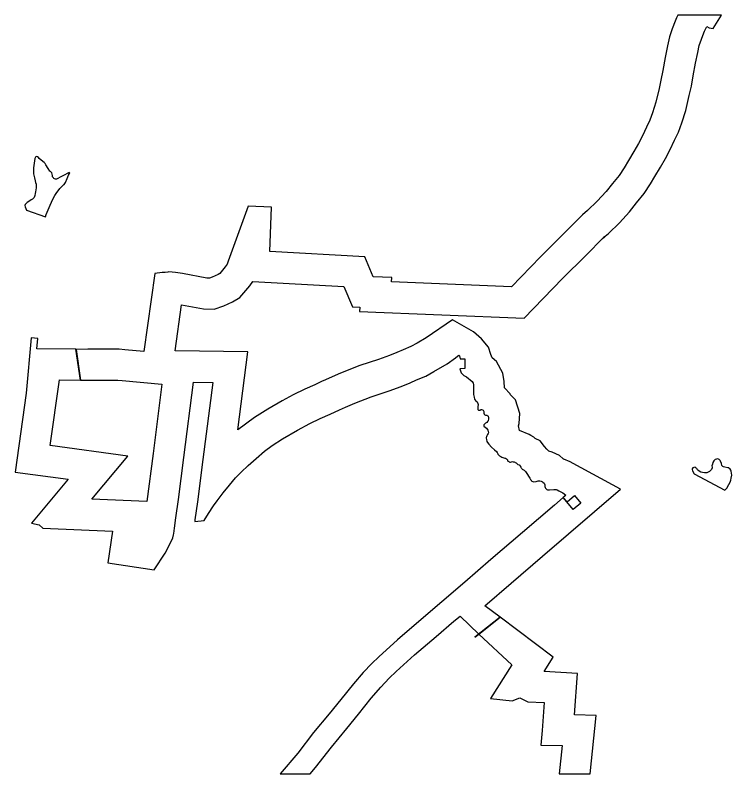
# Model space of a CAD drawing. Extents: x 1577619 to 1828281, y 483481 to 598136.
# Drawn here: x 1699422 to 1716791, y 579745 to 598136 of the extents above; entities that cross this region are included whole.
import ezdxf

# ---------------------------------------------------------------- set-up
doc = ezdxf.new("R2010")
doc.units = 0
doc.layers.add('DESIGN - SCRATCH - User 1', color=7, linetype='Continuous')

msp = doc.modelspace()

# ---------------------------------------------------------------- linework, layer by layer
at = {"layer": 'DESIGN - SCRATCH - User 1'}
for p, q in [((1716538, 598136), (1715479, 598136)), ((1713701, 592764), (1713679, 592743)), ((1702803, 591874), (1702543, 589983)), ((1703302, 589996), (1703455, 591112)), ((1705059, 589971), (1703302, 589996)), ((1704821, 588084), (1705059, 589971)), ((1700493, 589294), (1701005, 589289)), ((1703742, 589240), (1704210, 589233)), ((1705847, 579745), (1706571, 579745)), ((1712607, 579745), (1713361, 579745))]:
    msp.add_line(p, q, dxfattribs=at)
for points in [[(1715479, 598136), (1715453, 598073), (1715415, 597991), (1715345, 597801), (1715281, 597610), (1715230, 597394), (1715173, 597112), (1715116, 596795), (1715074, 596560), (1715029, 596358), (1714948, 596024), (1714871, 595765), (1714805, 595593), (1714726, 595422), (1714626, 595214), (1714529, 595025), (1714419, 594835), (1714284, 594614), (1714179, 594439), (1714060, 594253), (1713900, 594055), (1713745, 593863), (1713530, 593630), (1713293, 593400), (1713168, 593292)], [(1716188, 597865), (1716241, 597829), (1716339, 597813), (1716538, 598136)], [(1713679, 592743), (1713799, 592846), (1714067, 593106), (1714313, 593372), (1714484, 593584), (1714670, 593814), (1714817, 594045), (1714926, 594227), (1715064, 594452), (1715187, 594665), (1715298, 594879), (1715405, 595103), (1715496, 595301), (1715581, 595523), (1715673, 595829), (1715759, 596187), (1715810, 596411), (1715855, 596663), (1715910, 596972), (1715963, 597233), (1716003, 597404), (1716053, 597552), (1716110, 597706), (1716130, 597750), (1716188, 597865)], [(1700153, 593244), (1700177, 593302), (1700266, 593527), (1700331, 593677), (1700384, 593767), (1700429, 593834), (1700464, 593880), (1700502, 593932), (1700557, 593994), (1700597, 594021), (1700613, 594035), (1700640, 594076), (1700685, 594177), (1700716, 594259), (1700741, 594298), (1700746, 594310), (1700742, 594316), (1700731, 594325), (1700712, 594317), (1700594, 594252), (1700509, 594209), (1700455, 594173), (1700425, 594157), (1700401, 594160), (1700379, 594166), (1700359, 594176), (1700347, 594192), (1700327, 594217), (1700328, 594253), (1700320, 594279), (1700310, 594313), (1700302, 594325), (1700277, 594345), (1700265, 594356), (1700223, 594416), (1700164, 594511), (1700147, 594543), (1700121, 594568), (1700055, 594622), (1700006, 594663), (1699984, 594689), (1699964, 594700), (1699946, 594712), (1699922, 594704), (1699916, 594692), (1699900, 594664), (1699886, 594546), (1699869, 594434), (1699868, 594290), (1699891, 594189), (1699904, 594121), (1699918, 594080), (1699929, 594038), (1699933, 593992), (1699928, 593948), (1699913, 593850), (1699905, 593816), (1699898, 593766), (1699888, 593740), (1699884, 593718), (1699867, 593696), (1699845, 593676), (1699809, 593660), (1699751, 593623), (1699710, 593591), (1699676, 593554), (1699664, 593546), (1699659, 593522), (1699667, 593491), (1699700, 593407), (1700153, 593244)], [(1711451, 591553), (1708545, 591674), (1708549, 591780), (1708099, 591797), (1707895, 592279), (1705594, 592405), (1705631, 593483), (1705066, 593510), (1704840, 592887), (1704581, 592176), (1704560, 592098), (1704515, 592035), (1704378, 591873), (1704338, 591849), (1704197, 591784), (1704131, 591762), (1704064, 591763), (1703477, 591870), (1703308, 591901), (1703224, 591910), (1703143, 591913), (1703121, 591910), (1703055, 591902), (1702986, 591897), (1702803, 591874)], [(1713168, 593292), (1712722, 592842), (1712157, 592278), (1711451, 591553)], [(1711755, 590790), (1712691, 591751), (1713253, 592313), (1713679, 592743)], [(1713679, 592743), (1713656, 592723), (1713701, 592764)], [(1703455, 591112), (1703987, 591015), (1704245, 591009), (1704475, 591086), (1704691, 591186), (1704870, 591295), (1705106, 591572), (1705182, 591677), (1707386, 591556), (1707594, 591064), (1707772, 591058), (1707768, 590955), (1711755, 590790)], [(1710023, 590747), (1709385, 590312), (1709165, 590185), (1709011, 590101), (1708829, 590027), (1708672, 589955), (1708495, 589885), (1708224, 589793), (1707778, 589640), (1707309, 589455), (1706890, 589275)], [(1711280, 589104), (1711276, 589255), (1711240, 589460), (1711091, 589738), (1710981, 589829), (1710967, 589866), (1710947, 589913), (1710895, 590084), (1710726, 590286), (1710532, 590460), (1710023, 590747)], [(1699950, 590049), (1699975, 590302), (1699812, 590316), (1699691, 588975)], [(1701005, 589289), (1700896, 590040), (1699950, 590049)], [(1702543, 589983), (1702078, 590027), (1701944, 590038), (1701180, 590037), (1700897, 590033)], [(1700897, 590033), (1701005, 589289), (1701912, 589288), (1702011, 589280), (1702980, 589188)], [(1707281, 588571), (1707425, 588632), (1707656, 588731), (1708049, 588884), (1708484, 589032), (1708779, 589134), (1708999, 589224), (1709149, 589295), (1709373, 589384), (1709569, 589496), (1709888, 589683), (1710097, 589833)], [(1710097, 589833), (1710098, 589834), (1710175, 589891), (1710189, 589879), (1710208, 589804), (1710317, 589807), (1710322, 589568), (1710201, 589566), (1710232, 589462), (1710299, 589404), (1710362, 589372), (1710405, 589332), (1710451, 589293), (1710501, 589253), (1710522, 589212), (1710528, 589180), (1710531, 589072), (1710533, 588943), (1710545, 588877), (1710558, 588827), (1710580, 588798), (1710618, 588760), (1710639, 588722), (1710643, 588702), (1710637, 588641)], [(1702614, 586344), (1701279, 586400), (1702152, 587449), (1700269, 587703), (1700493, 589294)], [(1706890, 589275), (1706861, 589262), (1706681, 589174), (1706440, 589068), (1706162, 588931), (1705895, 588788), (1705548, 588589), (1705224, 588384), (1704821, 588084)], [(1702980, 589188), (1702769, 587513), (1702614, 586344)], [(1702794, 584690), (1703055, 585094), (1703195, 585360), (1703241, 585462), (1703263, 585538), (1703269, 585569), (1703284, 585704), (1703317, 585954), (1703377, 586394), (1703512, 587417), (1703742, 589240)], [(1704210, 589233), (1703974, 587364), (1703839, 586341), (1703779, 585901), (1703774, 585862)], [(1711644, 588068), (1711624, 588179), (1711639, 588239), (1711650, 588483), (1711547, 588812), (1711425, 588936), (1711419, 588953), (1711280, 589104)], [(1699691, 588975), (1699422, 587060), (1700708, 586887), (1699820, 585819), (1700002, 585779), (1700001, 585779), (1700092, 585699), (1701784, 585629), (1701670, 584857), (1702794, 584690)], [(1703774, 585862), (1703999, 585883), (1704108, 586058), (1704231, 586238), (1704318, 586362), (1704461, 586556), (1704618, 586744), (1704765, 586918), (1704898, 587055), (1705069, 587220), (1705260, 587389), (1705463, 587564), (1705649, 587702), (1705903, 587864), (1706262, 588078), (1706567, 588236), (1706816, 588358), (1707053, 588463), (1707281, 588571)], [(1710637, 588641), (1710635, 588580), (1710641, 588568), (1710655, 588560), (1710671, 588559), (1710681, 588559), (1710696, 588564), (1710703, 588571), (1710712, 588576), (1710723, 588577), (1710745, 588569), (1710761, 588561), (1710776, 588544), (1710783, 588528), (1710781, 588510), (1710780, 588490), (1710788, 588460), (1710803, 588446), (1710824, 588442), (1710852, 588442), (1710876, 588426), (1710886, 588416), (1710895, 588386), (1710893, 588347), (1710883, 588305), (1710869, 588284), (1710851, 588260), (1710824, 588242), (1710794, 588224), (1710783, 588209), (1710782, 588184), (1710784, 588172), (1710810, 588150), (1710846, 588126), (1710861, 588097), (1710877, 588073), (1710887, 588041), (1710893, 588009), (1710888, 587999), (1710870, 587967), (1710856, 587935), (1710844, 587913), (1710840, 587901), (1710840, 587883), (1710841, 587847), (1710853, 587803), (1710871, 587775), (1710902, 587733), (1710968, 587664), (1711037, 587597), (1711087, 587557), (1711105, 587535), (1711112, 587519), (1711118, 587503), (1711122, 587491)], [(1714092, 586647), (1712947, 587270), (1712875, 587306), (1712719, 587373), (1712715, 587373), (1712701, 587385), (1712612, 587460), (1712435, 587545), (1712359, 587566), (1712309, 587617), (1712247, 587680), (1712144, 587815), (1712023, 587876), (1711990, 587904), (1711920, 587943), (1711876, 587970), (1711644, 588068)], [(1711122, 587491), (1711134, 587479), (1711142, 587469), (1711162, 587450), (1711192, 587434), (1711219, 587420), (1711265, 587407), (1711293, 587399), (1711306, 587395), (1711327, 587379), (1711351, 587357), (1711357, 587345), (1711363, 587327), (1711384, 587314), (1711392, 587310), (1711410, 587304), (1711418, 587302), (1711426, 587296), (1711434, 587298), (1711450, 587310), (1711476, 587314), (1711494, 587312), (1711513, 587309), (1711532, 587301), (1711542, 587295), (1711564, 587283), (1711607, 587247), (1711635, 587232), (1711651, 587224), (1711665, 587206), (1711681, 587180), (1711689, 587166), (1711701, 587148), (1711712, 587130), (1711722, 587122), (1711742, 587117), (1711758, 587107), (1711774, 587091), (1711788, 587077), (1711808, 587049), (1711837, 587003), (1711863, 586964), (1711892, 586912), (1711914, 586880), (1711926, 586864), (1711930, 586854), (1711943, 586838), (1711964, 586829), (1711996, 586825), (1712046, 586835), (1712095, 586844), (1712141, 586848), (1712171, 586840), (1712201, 586825), (1712213, 586815), (1712239, 586793), (1712251, 586779), (1712258, 586751), (1712258, 586713), (1712264, 586685), (1712274, 586667), (1712290, 586651), (1712310, 586640), (1712323, 586632), (1712337, 586626), (1712353, 586632), (1712373, 586630), (1712475, 586637), (1712509, 586639), (1712533, 586637), (1712557, 586626), (1712597, 586606), (1712692, 586555)], [(1715878, 587021), (1716619, 586625), (1716669, 586669), (1716716, 586761), (1716750, 586815), (1716766, 586863), (1716774, 586913), (1716791, 586985), (1716785, 587037), (1716773, 587083), (1716765, 587103), (1716752, 587129), (1716711, 587162), (1716694, 587163), (1716618, 587178), (1716588, 587190), (1716571, 587199), (1716558, 587214), (1716552, 587222), (1716537, 587271), (1716517, 587323), (1716511, 587343), (1716483, 587367), (1716465, 587377), (1716441, 587383), (1716423, 587375), (1716391, 587363), (1716351, 587332), (1716331, 587294), (1716323, 587254), (1716309, 587210), (1716313, 587176), (1716313, 587162), (1716296, 587124), (1716248, 587072), (1716216, 587058), (1716184, 587042), (1716132, 587039), (1716080, 587051), (1716040, 587059), (1715997, 587079), (1715961, 587112), (1715939, 587146), (1715929, 587156), (1715899, 587178), (1715867, 587172), (1715843, 587160), (1715832, 587142), (1715826, 587119), (1715837, 587090), (1715878, 587021)], [(1712692, 586555), (1712771, 586501), (1712741, 586475), (1712701, 586446), (1712797, 586337), (1712977, 586489), (1713130, 586308), (1712948, 586155), (1712796, 586337), (1712701, 586446), (1712492, 586261), (1711715, 585595), (1710951, 584940), (1710317, 584392), (1709759, 583918), (1709207, 583441), (1708684, 582990), (1708232, 582585), (1708066, 582423), (1707856, 582202), (1707622, 581930), (1707311, 581545), (1707029, 581199), (1706656, 580744), (1706270, 580250), (1705847, 579745)], [(1710802, 583820), (1711441, 584371), (1712204, 585025), (1714092, 586647)], [(1710659, 583130), (1711174, 583541), (1710802, 583820)], [(1710051, 583445), (1710203, 583565), (1710659, 583130)], [(1712239, 582222), (1712462, 582575), (1711174, 583541), (1710565, 583060), (1710663, 583133)], [(1706571, 579745), (1706699, 579898), (1707085, 580393), (1707458, 580847), (1707740, 581193), (1708051, 581578), (1708283, 581846), (1708490, 582065), (1708652, 582224), (1709102, 582627), (1709625, 583078), (1710051, 583445)], [(1710663, 583133), (1711458, 582390), (1710940, 581571), (1711471, 581518)], [(1712976, 581172), (1713051, 582177), (1712239, 582222)], [(1711471, 581518), (1711656, 581589), (1711850, 581493), (1712246, 581471), (1712197, 580799)], [(1713361, 579745), (1713501, 581158), (1712976, 581172)], [(1712197, 580799), (1712165, 580443), (1712675, 580429), (1712607, 579745)]]:
    msp.add_lwpolyline(points, dxfattribs=at)

doc.saveas('drawing.dxf')
